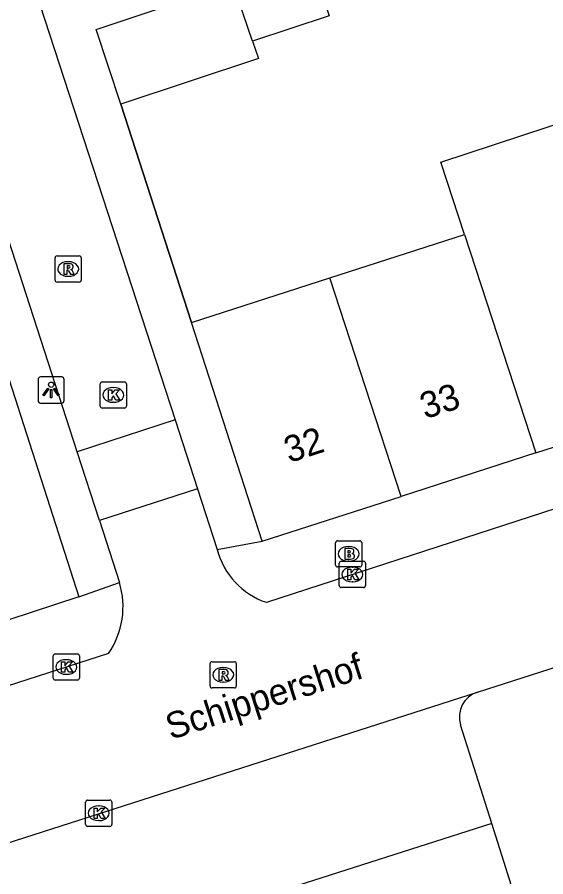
# Model space of a CAD drawing. Extents: x 159377 to 159983, y 382996 to 383595.
# Drawn here: x 159551.13 to 159571.31, y 383127.71 to 383160.52 of the extents above; entities that cross this region are included whole.
import ezdxf

# ---------------------------------------------------------------- set-up
doc = ezdxf.new("R2010")
doc.units = 0
for name, color, linetype in [('IMGEO_Brandkraan', 7, 'Continuous'), ('IMGEO_Groenvoorziening', 7, 'Continuous'), ('IMGEO_Kolk', 7, 'Continuous'), ('IMGEO_Lichtpunt', 7, 'Continuous'), ('IMGEO_Muur', 7, 'Continuous'), ('IMGEO_Openbare_ruimte_label', 7, 'Continuous'), ('IMGEO_Pand', 7, 'Continuous'), ('IMGEO_Pand_nummerreeks', 7, 'Continuous'), ('IMGEO_Parkeervlak_open', 7, 'Continuous'), ('IMGEO_Rijbaan_lokaal_open', 7, 'Continuous'), ('IMGEO_Rioolput', 7, 'Continuous'), ('IMGEO_Voetpad_open', 7, 'Continuous')]:
    doc.layers.add(name, color=color, linetype=linetype)

msp = doc.modelspace()

# ---------------------------------------------------------------- linework, layer by layer
at = {"layer": 'IMGEO_Brandkraan'}
for p, q in [((159563.287, 383139.614), (159563.287, 383140.466)), ((159563.362, 383140.54), (159564.214, 383140.54)), ((159563.775, 383140.32), (159563.8, 383140.32)), ((159564.288, 383140.466), (159564.288, 383139.614)), ((159563.798, 383139.76), (159563.773, 383139.76)), ((159564.214, 383139.54), (159563.362, 383139.54))]:
    msp.add_line(p, q, dxfattribs=at)
for points in [[(159563.287, 383139.614), (159563.287, 383140.466)], [(159563.362, 383140.54), (159564.214, 383140.54)], [(159564.288, 383140.466), (159564.288, 383139.614)], [(159563.635, 383140.24), (159563.635, 383139.84), (159563.848, 383139.84)], [(159563.866, 383140.24), (159563.635, 383140.24)], [(159563.814, 383140.159), (159563.76, 383140.159), (159563.76, 383140.083)], [(159563.76, 383140.083), (159563.813, 383140.083)], [(159563.822, 383140.007), (159563.76, 383140.007), (159563.76, 383139.926)], [(159563.76, 383139.926), (159563.822, 383139.926)], [(159564.214, 383139.54), (159563.362, 383139.54)]]:
    msp.add_lwpolyline(points, dxfattribs=at)
for centre, radius, start, end in [((159563.364, 383140.464), 0.0765, 91.552, 178.448), ((159563.364, 383140.464), 0.0765, 91.552, 178.448), ((159564.212, 383140.464), 0.0765, 1.552, 88.448), ((159564.212, 383140.464), 0.0765, 1.552, 88.448), ((159563.815, 383140.121), 0.0379, 267.8285, 90.9355), ((159563.823, 383139.966), 0.0404, 269.8759, 90.5077), ((159563.87, 383140.095), 0.145, 59.4692, 91.5367), ((159563.895, 383140.142), 0.0922, 285.5137, 58.1501), ((159563.9, 383139.95), 0.105, 301.3115, 78.989), ((159563.364, 383139.616), 0.0765, 181.552, 268.448), ((159563.364, 383139.616), 0.0765, 181.552, 268.448), ((159563.854, 383140.091), 0.251, 268.6676, 293.5347), ((159564.212, 383139.616), 0.0765, 271.552, 358.448), ((159564.212, 383139.616), 0.0765, 271.552, 358.448)]:
    msp.add_arc(centre, radius, start, end, dxfattribs=at)
for centre, major_axis, ratio, start_param, end_param in [((159563.774, 383140.04), (-0.387, 0.002), 0.722429, 4.712389, 7.853982), ((159563.799, 383140.04), (-0.39, 0.002), 0.717154, 1.570796, 4.712389)]:
    msp.add_ellipse(centre, major_axis=major_axis, ratio=ratio, start_param=start_param, end_param=end_param, dxfattribs=at)
at = {"layer": 'IMGEO_Groenvoorziening'}
msp.add_lwpolyline([(159571.294, 383123.299), (159569.251, 383129.752)], dxfattribs=at)
at = {"layer": 'IMGEO_Kolk'}
for p, q in [((159554.297, 383145.678), (159554.297, 383146.53)), ((159554.372, 383146.604), (159555.224, 383146.604)), ((159555.298, 383146.53), (159555.298, 383145.678)), ((159554.785, 383146.384), (159554.81, 383146.384)), ((159555.224, 383145.604), (159554.372, 383145.604)), ((159554.808, 383145.824), (159554.783, 383145.824)), ((159563.429, 383138.829), (159563.429, 383139.681)), ((159563.504, 383139.755), (159564.356, 383139.755)), ((159564.43, 383139.681), (159564.43, 383138.829)), ((159563.917, 383139.535), (159563.942, 383139.535)), ((159563.94, 383138.975), (159563.915, 383138.975)), ((159564.356, 383138.755), (159563.504, 383138.755)), ((159552.504, 383135.296), (159552.504, 383136.148)), ((159552.579, 383136.222), (159553.431, 383136.222)), ((159552.992, 383136.002), (159553.017, 383136.002)), ((159553.505, 383136.148), (159553.505, 383135.296)), ((159553.015, 383135.442), (159552.99, 383135.442)), ((159553.431, 383135.222), (159552.579, 383135.222)), ((159553.743, 383129.714), (159553.743, 383130.566)), ((159553.818, 383130.64), (159554.67, 383130.64)), ((159554.231, 383130.42), (159554.256, 383130.42)), ((159554.744, 383130.566), (159554.744, 383129.714)), ((159554.254, 383129.86), (159554.229, 383129.86)), ((159554.67, 383129.64), (159553.818, 383129.64))]:
    msp.add_line(p, q, dxfattribs=at)
for points in [[(159554.297, 383145.678), (159554.297, 383146.53)], [(159554.372, 383146.604), (159555.224, 383146.604)], [(159555.298, 383146.53), (159555.298, 383145.678)], [(159554.618, 383146.304), (159554.741, 383146.304), (159554.741, 383146.153), (159554.871, 383146.304), (159555.035, 383146.304), (159554.889, 383146.153), (159555.042, 383145.904), (159554.89, 383145.904), (159554.805, 383146.068), (159554.741, 383146.001), (159554.741, 383145.904), (159554.618, 383145.904), (159554.618, 383146.304)], [(159555.224, 383145.604), (159554.372, 383145.604)], [(159563.429, 383138.829), (159563.429, 383139.681)], [(159563.504, 383139.755), (159564.356, 383139.755)], [(159564.43, 383139.681), (159564.43, 383138.829)], [(159563.75, 383139.455), (159563.873, 383139.455), (159563.873, 383139.304), (159564.003, 383139.455), (159564.167, 383139.455), (159564.021, 383139.304), (159564.174, 383139.055), (159564.022, 383139.055), (159563.937, 383139.219), (159563.873, 383139.152), (159563.873, 383139.055), (159563.75, 383139.055), (159563.75, 383139.455)], [(159564.356, 383138.755), (159563.504, 383138.755)], [(159552.504, 383135.296), (159552.504, 383136.148)], [(159552.579, 383136.222), (159553.431, 383136.222)], [(159553.505, 383136.148), (159553.505, 383135.296)], [(159552.825, 383135.922), (159552.948, 383135.922), (159552.948, 383135.771), (159553.078, 383135.922), (159553.242, 383135.922), (159553.096, 383135.771), (159553.249, 383135.522), (159553.097, 383135.522), (159553.012, 383135.686), (159552.948, 383135.619), (159552.948, 383135.522), (159552.825, 383135.522), (159552.825, 383135.922)], [(159553.431, 383135.222), (159552.579, 383135.222)], [(159553.743, 383129.714), (159553.743, 383130.566)], [(159553.818, 383130.64), (159554.67, 383130.64)], [(159554.744, 383130.566), (159554.744, 383129.714)], [(159554.064, 383130.34), (159554.187, 383130.34), (159554.187, 383130.189), (159554.317, 383130.34), (159554.481, 383130.34), (159554.335, 383130.189), (159554.488, 383129.94), (159554.336, 383129.94), (159554.251, 383130.104), (159554.187, 383130.037), (159554.187, 383129.94), (159554.064, 383129.94), (159554.064, 383130.34)], [(159554.67, 383129.64), (159553.818, 383129.64)]]:
    msp.add_lwpolyline(points, dxfattribs=at)
for centre, start, end in [((159554.374, 383146.528), 91.552, 178.448), ((159554.374, 383146.528), 91.552, 178.448), ((159555.222, 383146.528), 1.552, 88.448), ((159555.222, 383146.528), 1.552, 88.448), ((159554.374, 383145.68), 181.552, 268.448), ((159554.374, 383145.68), 181.552, 268.448), ((159555.222, 383145.68), 271.552, 358.448), ((159555.222, 383145.68), 271.552, 358.448), ((159563.506, 383139.679), 91.552, 178.448), ((159563.506, 383139.679), 91.552, 178.448), ((159564.354, 383139.679), 1.552, 88.448), ((159564.354, 383139.679), 1.552, 88.448), ((159563.506, 383138.831), 181.552, 268.448), ((159563.506, 383138.831), 181.552, 268.448), ((159564.354, 383138.831), 271.552, 358.448), ((159564.354, 383138.831), 271.552, 358.448), ((159552.581, 383136.146), 91.552, 178.448), ((159552.581, 383136.146), 91.552, 178.448), ((159553.429, 383136.146), 1.552, 88.448), ((159553.429, 383136.146), 1.552, 88.448), ((159552.581, 383135.298), 181.552, 268.448), ((159552.581, 383135.298), 181.552, 268.448), ((159553.429, 383135.298), 271.552, 358.448), ((159553.429, 383135.298), 271.552, 358.448), ((159553.82, 383130.564), 91.552, 178.448), ((159553.82, 383130.564), 91.552, 178.448), ((159554.668, 383130.564), 1.552, 88.448), ((159554.668, 383130.564), 1.552, 88.448), ((159553.82, 383129.716), 181.552, 268.448), ((159553.82, 383129.716), 181.552, 268.448), ((159554.668, 383129.716), 271.552, 358.448), ((159554.668, 383129.716), 271.552, 358.448)]:
    msp.add_arc(centre, 0.0765, start, end, dxfattribs=at)
for centre, major_axis, ratio, start_param, end_param in [((159554.784, 383146.104), (-0.387, 0.002), 0.722429, 4.712389, 7.853982), ((159554.809, 383146.104), (-0.39, 0.002), 0.717154, 1.570796, 4.712389), ((159563.916, 383139.255), (-0.387, 0.002), 0.722429, 4.712389, 7.853982), ((159563.941, 383139.255), (-0.39, 0.002), 0.717154, 1.570796, 4.712389), ((159552.991, 383135.722), (-0.387, 0.002), 0.722429, 4.712389, 7.853982), ((159553.016, 383135.722), (-0.39, 0.002), 0.717154, 1.570796, 4.712389), ((159554.23, 383130.14), (-0.387, 0.002), 0.722429, 4.712389, 7.853982), ((159554.255, 383130.14), (-0.39, 0.002), 0.717154, 1.570796, 4.712389)]:
    msp.add_ellipse(centre, major_axis=major_axis, ratio=ratio, start_param=start_param, end_param=end_param, dxfattribs=at)
at = {"layer": 'IMGEO_Lichtpunt'}
for p, q in [((159551.925, 383146.697), (159551.925, 383145.89)), ((159551.925, 383146.697), (159551.925, 383145.89)), ((159552.827, 383146.792), (159552.019, 383146.792)), ((159552.827, 383146.792), (159552.019, 383146.792)), ((159552.921, 383145.89), (159552.921, 383146.697)), ((159552.921, 383145.89), (159552.921, 383146.697)), ((159552.019, 383145.796), (159552.827, 383145.796)), ((159552.019, 383145.796), (159552.827, 383145.796))]:
    msp.add_line(p, q, dxfattribs=at)
for points in [[(159552.299, 383146.361), (159552.338, 383146.333), (159552.15, 383146.071), (159552.112, 383146.098), (159552.299, 383146.361)], [(159552.401, 383146.313), (159552.448, 383146.313), (159552.448, 383145.991), (159552.401, 383145.991), (159552.401, 383146.313)], [(159552.511, 383146.333), (159552.549, 383146.36), (159552.736, 383146.098), (159552.697, 383146.07), (159552.511, 383146.333)]]:
    msp.add_lwpolyline(points, dxfattribs=at)
msp.add_circle((159552.424, 383146.495), 0.0994, dxfattribs=at)
for centre, start, end in [((159552.019, 383146.697), 90, 180), ((159552.019, 383146.697), 90, 180), ((159552.827, 383146.697), 0, 90), ((159552.827, 383146.697), 0, 90), ((159552.019, 383145.89), 180, 270), ((159552.019, 383145.89), 180, 270), ((159552.827, 383145.89), 270, 0), ((159552.827, 383145.89), 270, 360)]:
    msp.add_arc(centre, 0.0946, start, end, dxfattribs=at)
at = {"layer": 'IMGEO_Muur'}
msp.add_lwpolyline([(159555.088, 383157.208), (159557.786, 383148.87)], dxfattribs=at)
at = {"layer": 'IMGEO_Pand'}
for points in [[(159562.319, 383162.762), (159563.042, 383160.578), (159560.118, 383159.611)], [(159560.118, 383159.611), (159559.378, 383161.789)], [(159555.088, 383157.208), (159554.145, 383160.056), (159556.586, 383160.865)], [(159560.118, 383159.611), (159560.337, 383158.948), (159555.088, 383157.208)], [(159568.206, 383152.231), (159567.303, 383154.994), (159572.448, 383156.676), (159573.358, 383153.893)], [(159563.063, 383150.572), (159568.206, 383152.231)], [(159568.206, 383152.231), (159570.933, 383143.892)], [(159557.786, 383148.87), (159563.063, 383150.572)], [(159565.791, 383142.233), (159563.063, 383150.572)], [(159560.48, 383140.52), (159557.786, 383148.87)], [(159550.816, 383146.685), (159553.488, 383138.403)], [(159570.933, 383143.892), (159576.085, 383145.553)], [(159570.933, 383143.892), (159565.791, 383142.233)], [(159560.48, 383140.52), (159565.791, 383142.233)], [(159553.488, 383138.403), (159548.119, 383136.649)]]:
    msp.add_lwpolyline(points, dxfattribs=at)
at = {"layer": 'IMGEO_Parkeervlak_open'}
for points in [[(159569.251, 383129.752), (159568.059, 383133.514)], [(159569.251, 383129.752), (159560.89, 383127.076)]]:
    msp.add_lwpolyline(points, dxfattribs=at)
msp.add_arc((159569.015, 383133.814), 1.002, 108.0788, 197.4455, dxfattribs=at)
at = {"layer": 'IMGEO_Rijbaan_lokaal_open'}
for points in [[(159551.999, 383161.012), (159557.16, 383145.15)], [(159553.415, 383143.934), (159548.287, 383159.75)], [(159557.16, 383145.15), (159553.415, 383143.934)], [(159557.16, 383145.15), (159558.014, 383142.524)], [(159554.266, 383141.309), (159553.415, 383143.934)], [(159578.781, 383144.078), (159560.645, 383138.19)], [(159558.014, 383142.524), (159554.266, 383141.309)], [(159558.014, 383142.524), (159558.768, 383140.208)], [(159554.266, 383141.309), (159555.03, 383138.953)], [(159554.613, 383136.241), (159544.136, 383132.87)], [(159568.704, 383134.767), (159572.156, 383135.872)], [(159546.211, 383127.551), (159568.704, 383134.767)]]:
    msp.add_lwpolyline(points, dxfattribs=at)
for centre, radius, start, end in [((159561.553, 383140.916), 2.873, 194.2677, 251.5859), ((159552.045, 383138.024), 3.126, 325.2255, 17.2917)]:
    msp.add_arc(centre, radius, start, end, dxfattribs=at)
at = {"layer": 'IMGEO_Rioolput'}
for p, q in [((159552.649, 383151.412), (159553.501, 383151.412)), ((159552.574, 383150.486), (159552.574, 383151.338)), ((159553.062, 383151.192), (159553.087, 383151.192)), ((159553.575, 383151.338), (159553.575, 383150.486)), ((159553.085, 383150.632), (159553.06, 383150.632)), ((159553.501, 383150.412), (159552.649, 383150.412)), ((159558.493, 383134.998), (159558.493, 383135.85)), ((159558.568, 383135.924), (159559.42, 383135.924)), ((159558.981, 383135.704), (159559.006, 383135.704)), ((159559.494, 383135.85), (159559.494, 383134.998)), ((159559.004, 383135.144), (159558.979, 383135.144)), ((159559.42, 383134.924), (159558.568, 383134.924))]:
    msp.add_line(p, q, dxfattribs=at)
for points in [[(159552.649, 383151.412), (159553.501, 383151.412)], [(159552.574, 383150.486), (159552.574, 383151.338)], [(159553.163, 383151.11), (159552.911, 383151.112), (159552.911, 383150.712)], [(159553.575, 383151.338), (159553.575, 383150.486)], [(159552.911, 383150.712), (159553.035, 383150.712), (159553.035, 383150.874), (159553.046, 383150.874)], [(159553.089, 383151.031), (159553.035, 383151.031), (159553.035, 383150.95)], [(159553.035, 383150.95), (159553.087, 383150.95)], [(159553.093, 383150.845), (159553.164, 383150.712), (159553.304, 383150.712), (159553.239, 383150.838)], [(159553.501, 383150.412), (159552.649, 383150.412)], [(159558.493, 383134.998), (159558.493, 383135.85)], [(159558.568, 383135.924), (159559.42, 383135.924)], [(159559.494, 383135.85), (159559.494, 383134.998)], [(159559.082, 383135.622), (159558.83, 383135.624), (159558.83, 383135.224)], [(159558.83, 383135.224), (159558.954, 383135.224), (159558.954, 383135.386), (159558.965, 383135.386)], [(159559.008, 383135.543), (159558.954, 383135.543), (159558.954, 383135.462)], [(159558.954, 383135.462), (159559.006, 383135.462)], [(159559.012, 383135.357), (159559.083, 383135.224), (159559.223, 383135.224), (159559.158, 383135.35)], [(159559.42, 383134.924), (159558.568, 383134.924)]]:
    msp.add_lwpolyline(points, dxfattribs=at)
for centre, radius, start, end in [((159552.651, 383151.336), 0.0765, 91.552, 178.448), ((159552.651, 383151.336), 0.0765, 91.552, 178.448), ((159553.499, 383151.336), 0.0765, 1.552, 88.448), ((159553.499, 383151.336), 0.0765, 1.552, 88.448), ((159553.162, 383151), 0.109, 350.3612, 89.416), ((159553.045, 383150.821), 0.0533, 26.0293, 88.6989), ((159553.071, 383151.139), 0.19, 274.7715, 282.9687), ((159553.095, 383150.935), 0.0964, 77.0061, 93.1865), ((159553.109, 383150.992), 0.0378, 276.6634, 79.6772), ((159553.16, 383151), 0.112, 277.5842, 350.9817), ((159553.144, 383150.785), 0.108, 29.5134, 73.7905), ((159552.651, 383150.488), 0.0765, 181.552, 268.448), ((159552.651, 383150.488), 0.0765, 181.552, 268.448), ((159553.499, 383150.488), 0.0765, 271.552, 358.448), ((159553.499, 383150.488), 0.0765, 271.552, 358.448), ((159558.57, 383135.848), 0.0765, 91.552, 178.448), ((159558.57, 383135.848), 0.0765, 91.552, 178.448), ((159559.418, 383135.848), 0.0765, 1.552, 88.448), ((159559.418, 383135.848), 0.0765, 1.552, 88.448), ((159558.964, 383135.333), 0.0533, 26.0293, 88.6989), ((159558.99, 383135.651), 0.19, 274.7715, 282.9687), ((159559.014, 383135.447), 0.0964, 77.0061, 93.1865), ((159559.028, 383135.504), 0.0378, 276.6634, 79.6772), ((159559.081, 383135.512), 0.109, 350.3612, 89.416), ((159559.079, 383135.512), 0.112, 277.5842, 350.9817), ((159559.063, 383135.297), 0.108, 29.5134, 73.7905), ((159558.57, 383135), 0.0765, 181.552, 268.448), ((159558.57, 383135), 0.0765, 181.552, 268.448), ((159559.418, 383135), 0.0765, 271.552, 358.448), ((159559.418, 383135), 0.0765, 271.552, 358.448)]:
    msp.add_arc(centre, radius, start, end, dxfattribs=at)
for centre, major_axis, ratio, start_param, end_param in [((159553.061, 383150.912), (-0.387, 0.002), 0.722429, 4.712389, 7.853982), ((159553.086, 383150.912), (-0.39, 0.002), 0.717154, 1.570796, 4.712389), ((159558.98, 383135.424), (-0.387, 0.002), 0.722429, 4.712389, 7.853982), ((159559.005, 383135.424), (-0.39, 0.002), 0.717154, 1.570796, 4.712389)]:
    msp.add_ellipse(centre, major_axis=major_axis, ratio=ratio, start_param=start_param, end_param=end_param, dxfattribs=at)
at = {"layer": 'IMGEO_Voetpad_open'}
for points in [[(159557.786, 383148.87), (159555.088, 383157.208)], [(159558.768, 383140.208), (159560.48, 383140.52)], [(159553.488, 383138.403), (159555.03, 383138.953)]]:
    msp.add_lwpolyline(points, dxfattribs=at)

# ---------------------------------------------------------------- texts
at = {"layer": 'IMGEO_Openbare_ruimte_label'}
msp.add_text('Schippershof', height=1, rotation=17.7643, dxfattribs=at).set_placement((159556.99, 383132.937))
at = {"layer": 'IMGEO_Pand_nummerreeks'}
for s, p in [('33', (159566.704, 383145.175)), ('32', (159561.512, 383143.501))]:
    msp.add_text(s, height=1, rotation=17.8773, dxfattribs=at).set_placement(p)

doc.saveas('drawing.dxf')
